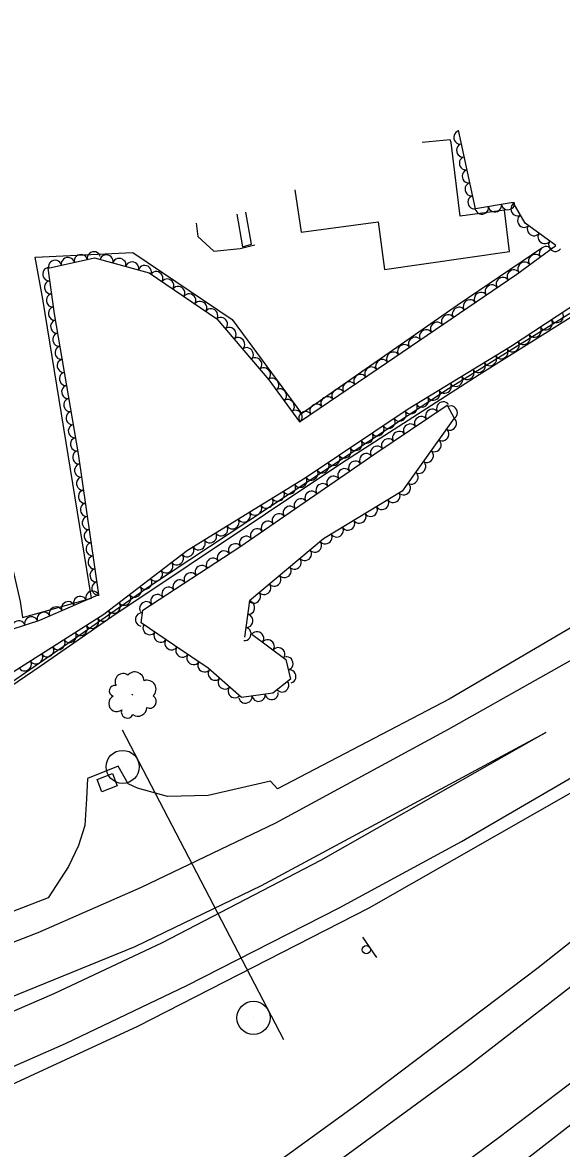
# Model space of a CAD drawing. Extents: x 1722896 to 1754269, y 648279 to 666297.
# Drawn here: x 1741327 to 1741489.6, y 650440.4 to 650780.1 of the extents above; entities that cross this region are included whole.
import ezdxf

# ---------------------------------------------------------------- set-up
doc = ezdxf.new("R2010")
doc.units = 0
for name, color, linetype in [('DESIGN - CENTERLINE - Proposed Text', 7, 'Continuous'), ('DESIGN - PUBLIC HEARING - Shapes', 7, 'Continuous'), ('DESIGN - SCRATCH - User 1', 7, 'Continuous'), ('SURVEY - CENTERLINE - Preliminary Text', 7, 'Continuous'), ('SURVEY - DRAINAGE - Natural Features', 7, 'Continuous'), ('SURVEY - VEGETATION - Features with Text', 7, 'Continuous')]:
    doc.layers.add(name, color=color, linetype=linetype)

msp = doc.modelspace()

# ---------------------------------------------------------------- linework, layer by layer
at = {"layer": 'DESIGN - CENTERLINE - Proposed Text'}
for points in [[(1741409.18, 650729.66), (1741411.01, 650716.84), (1741434.33, 650720), (1741436.23, 650705.59), (1741473.94, 650711.09), (1741472.43, 650723.54), (1741458.98, 650721.7), (1741456.34, 650743.97), (1741456.05, 650744.76), (1741447.56, 650743.93)], [(1741391.61, 650722.32), (1741393.32, 650712.46), (1741396.11, 650713.24), (1741394.32, 650722.96)]]:
    msp.add_lwpolyline(points, dxfattribs=at)
at = {"layer": 'DESIGN - PUBLIC HEARING - Shapes'}
for p, q in [((1741357.04, 650566.68), (1741405.74, 650473.25)), ((1741357.22, 650555.52), (1741357.22, 650555.52)), ((1741429.6, 650504.19), (1741433.82, 650497.99)), ((1741396.69, 650479.8), (1741396.69, 650479.8))]:
    msp.add_line(p, q, dxfattribs=at)
for centre, radius in [((1741357.18, 650555.53), 5), ((1741430.71, 650500.38), 1.25), ((1741396.65, 650479.82), 5)]:
    msp.add_circle(centre, radius, dxfattribs=at)
at = {"layer": 'DESIGN - SCRATCH - User 1'}
for points in [[(1741061.34, 650465.37), (1741061.07, 650466.47), (1741088.23, 650467.15), (1741114.06, 650469.31), (1741139.61, 650472.03), (1741165.16, 650475.88), (1741189.82, 650479.28), (1741209.34, 650483.17), (1741261.57, 650527.63), (1741305.3, 650568.56), (1741340.53, 650592.75), (1741365.31, 650610.02), (1741455.52, 650669.76), (1741542.31, 650723.51), (1741587.32, 650746.12), (1741600.67, 650752.84)], [(1741601.2, 650750.77), (1741582.94, 650742.32), (1741549.07, 650725.47), (1741541.49, 650721.89), (1741464.8, 650673.87), (1741423.33, 650647.16), (1741353.95, 650600.86), (1741332.25, 650585.8), (1741305.68, 650567.69), (1741268.92, 650532.69), (1741209.73, 650482.13), (1741176.76, 650476.13), (1741168.91, 650475.45), (1741120.36, 650468.7), (1741082.09, 650465.82), (1741070.93, 650465.69), (1741061.34, 650465.37)]]:
    msp.add_lwpolyline(points, dxfattribs=at)
at = {"layer": 'SURVEY - CENTERLINE - Preliminary Text'}
for points in [[(1741379.37, 650719.63), (1741379.87, 650715.55), (1741384.7, 650711.18), (1741392.66, 650711.95), (1741397.1, 650713.09)], [(1741330.83, 650709.39), (1741360.21, 650710.8), (1741390.21, 650690.58), (1741411.19, 650662.2), (1741458.08, 650694.82), (1741483.64, 650712.16)], [(1741310.52, 650705.27), (1741312.27, 650695.83), (1741322.64, 650621.26), (1741326.28, 650605.42), (1741327, 650600.65), (1741347.83, 650606.42), (1741333.15, 650696.64), (1741330.83, 650709.39)], [(1741618.42, 650678.36), (1741593.38, 650660.8), (1741545.96, 650629.88), (1741507.77, 650606.51), (1741455.66, 650576.01), (1741403.96, 650548.91), (1741401.81, 650551.24), (1741382.98, 650546.88), (1741370.72, 650546.6), (1741361.64, 650549.16), (1741358.84, 650550.46), (1741355.83, 650555.79), (1741346.55, 650552.08), (1741346.27, 650545.92), (1741345.79, 650537.82), (1741343.91, 650531.8), (1741340.8, 650525.49), (1741334.73, 650516.03), (1741291.74, 650499.38), (1741250.28, 650485.35), (1741215.89, 650476.29)], [(1741620.01, 650668.5), (1741594.52, 650650.15), (1741554.88, 650624.69), (1741511.09, 650598.23), (1741455.36, 650566.77), (1741403.26, 650538.59), (1741362.77, 650519.1), (1741331.57, 650505.45), (1741287.5, 650488.42), (1741235.19, 650473.4), (1741200.52, 650465.2), (1741152.57, 650457.35), (1741111.46, 650452.89), (1741061.2, 650451.35), (1741013.27, 650452.91), (1740961.37, 650457.87), (1740918.07, 650465.37), (1740877.99, 650474.71), (1740840.72, 650485.41), (1740799.93, 650499.48), (1740751.47, 650520.6), (1740713.66, 650540.02), (1740668.71, 650566.09), (1740639.26, 650584.75)], [(1740663.17, 650209.42), (1740713.57, 650228.05), (1740766.17, 650247.21), (1740812.55, 650264.89), (1740853.54, 650280.29), (1740905.78, 650300.18), (1740959.47, 650320.23), (1740995.08, 650333.53), (1741032.4, 650347.65), (1741088.13, 650369.35), (1741132.66, 650386.99), (1741174.51, 650403.66), (1741221.85, 650422.4), (1741271.42, 650442.46), (1741298.21, 650453.75), (1741339.91, 650472.12), (1741376.6, 650489.58), (1741422.55, 650513.01), (1741459.41, 650533.06), (1741507.34, 650560.9), (1741543.13, 650583.79), (1741582.43, 650611.1), (1741628.71, 650644.85)], [(1740663.13, 650201.64), (1740736, 650230.35), (1740787.09, 650249.79), (1740849.11, 650273.33), (1740903.51, 650293.92), (1740968.45, 650318.23), (1741033.79, 650343.14), (1741135.2, 650383), (1741202.49, 650409.84), (1741271.19, 650437.21), (1741323.78, 650459.7), (1741361.81, 650477.33), (1741431.55, 650513.04), (1741508.09, 650556.62), (1741549.75, 650583.15), (1741604.41, 650621.02), (1741630.49, 650640.99)], [(1741636.47, 650624.6), (1741613.96, 650602.44), (1741570.52, 650565.62), (1741532.53, 650534.54), (1741482.6, 650494.88), (1741428.92, 650454.34), (1741384.37, 650422.13), (1741334.17, 650387.45), (1741272.48, 650347.18), (1741226.01, 650318.09), (1741162.59, 650280.33), (1741096.96, 650244.54), (1741024.12, 650206.48), (1740977.2, 650183.13), (1740908.07, 650151.32), (1740840.5, 650120.84), (1740765.34, 650089.9), (1740717.63, 650071.26)], [(1741640.09, 650612.32), (1741599.25, 650576.01), (1741555.34, 650539.65), (1741504.02, 650498.09), (1741460.86, 650464.75), (1741410.25, 650427.73), (1741372.31, 650400.92), (1741321.17, 650366.25), (1741270.79, 650333.81), (1741219.48, 650301.94), (1741173.8, 650274.91), (1741121.56, 650245.67), (1741064.85, 650215.2), (1741015.69, 650190.06), (1740962.16, 650164.31), (1740904.63, 650137.99), (1740848.21, 650112.95), (1740794.99, 650090.47), (1740721.89, 650061.44), (1740697.42, 650052.22)], [(1740705.8, 650030.7), (1740735.97, 650042.42), (1740776.51, 650058.27), (1740818.51, 650075.56), (1740863.53, 650094.49), (1740904.85, 650112.63), (1740942.64, 650129.96), (1740985.94, 650150.14), (1741042.15, 650177.71), (1741093.07, 650204), (1741138.59, 650228.77), (1741187.73, 650256.65), (1741225.17, 650278.58), (1741259.54, 650299.67), (1741300.65, 650325.07), (1741336.67, 650348.5), (1741377.42, 650376.1), (1741412.82, 650400.95), (1741470.76, 650443.83), (1741505.81, 650470.34), (1741531.9, 650490.98), (1741567.83, 650519.53), (1741648.78, 650588.94)], [(1740708.11, 650024.81), (1740732.77, 650034.61), (1740780.71, 650052.67), (1740832.89, 650071), (1740865.94, 650084.52), (1740911.18, 650104.36), (1740961.92, 650127.42), (1741023.57, 650157.37), (1741081.61, 650186.49), (1741137.38, 650216.46), (1741203.37, 650253.89), (1741254.56, 650284.52), (1741308.88, 650318.67), (1741361.54, 650353.36), (1741416.11, 650390.64), (1741478.86, 650437.05), (1741539.04, 650483.9), (1741582.54, 650519.33), (1741652.52, 650579.11)], [(1741123.8, 650439.06), (1741156.7, 650442.61), (1741186.29, 650446.97), (1741221.82, 650453.88), (1741256.07, 650463.56), (1741296.73, 650476.22), (1741322.9, 650485.88), (1741360.99, 650501.36), (1741399.13, 650519.71), (1741484.9, 650565.92), (1741416.89, 650527.28), (1741369.14, 650502.44), (1741336.41, 650487.08), (1741293.29, 650468.45), (1741237.06, 650445.42), (1741192.07, 650427.28)]]:
    msp.add_lwpolyline(points, dxfattribs=at)
at = {"layer": 'SURVEY - DRAINAGE - Natural Features'}
msp.add_line((1741352.51, 650550.79), (1741352.51, 650550.79), dxfattribs=at)
msp.add_lwpolyline([(1741350.93, 650548.01), (1741349.45, 650551.72), (1741354.09, 650553.57), (1741355.57, 650549.86), (1741350.93, 650548.01)], dxfattribs=at)
at = {"layer": 'SURVEY - VEGETATION - Features with Text'}
for points in [[(1741531.69, 650780.15), (1741537.52, 650757.48), (1741544.1, 650754.28), (1741547.79, 650744.45), (1741548.86, 650733.93), (1741536.63, 650722.64), (1741509.13, 650705.26), (1741474.22, 650682.25), (1741443.32, 650663.46), (1741412.28, 650642.7), (1741376.77, 650620.87), (1741351.51, 650601.47), (1741314.13, 650577.78), (1741297.96, 650564.32), (1741266.72, 650534.6), (1741239.3, 650510.78), (1741210.16, 650485.7), (1741176.24, 650479.69), (1741135.05, 650474.76), (1741088.38, 650469.03)], [(1741315.08, 650594.29), (1741332.16, 650599.78), (1741350.04, 650607.6), (1741343.83, 650650), (1741336.66, 650692.28), (1741334.67, 650706.05), (1741348.66, 650709.14), (1741365.17, 650704.62), (1741385.63, 650690.72), (1741401.32, 650672.35), (1741410.55, 650659.66), (1741434.3, 650675.72), (1741476.12, 650704.26), (1741487.88, 650712.84), (1741478.64, 650719.6), (1741475.06, 650725.82), (1741463.68, 650723.88), (1741458.5, 650747.62)], [(1741396.21, 650595.6), (1741406.46, 650587.92), (1741407.8, 650581.96), (1741402.48, 650577.75), (1741393.03, 650576.49), (1741382.98, 650585.31), (1741372.84, 650592.13), (1741362.81, 650599.03), (1741363.32, 650602.87), (1741392.5, 650621.92), (1741433.27, 650649.97), (1741455.14, 650664.65), (1741457.21, 650660.8), (1741441.51, 650638.74), (1741417.79, 650624.34), (1741395.44, 650605.69), (1741393.92, 650594.69)]]:
    msp.add_lwpolyline(points, dxfattribs=at)
msp.add_circle((1741360.13, 650577.33), 0.0844, dxfattribs=at)
for centre, radius, start, end in [((1741357.33, 650581.27), 2.42, 53.2355, 210.0244), ((1741360.88, 650581.43), 2.76, 2.2883, 139.8125), ((1741364.53, 650578.95), 2.74, 313.1841, 109.0226), ((1741354.81, 650578.45), 1.66, 75.3517, 254.0973), ((1741355.39, 650574.67), 2.41, 115.3724, 308.792), ((1741365.34, 650575.23), 2.02, 243.437, 58.4373), ((1741358.61, 650572.1), 1.84, 157.991, 335.3102), ((1741361.84, 650573.42), 2.6, 233.2781, 0.1237)]:
    msp.add_arc(centre, radius, start, end, dxfattribs=at)
for centre, major_axis in [((1741458.97, 650745.45), (-0.43, 1.95)), ((1741459.82, 650741.54), (-0.43, 1.95)), ((1741460.67, 650737.64), (-0.43, 1.95)), ((1741461.53, 650733.73), (-0.43, 1.95)), ((1741462.38, 650729.82), (-0.43, 1.95)), ((1741463.23, 650725.91), (-0.43, 1.95)), ((1741465.57, 650724.2), (-1.97, -0.34)), ((1741469.51, 650724.87), (-1.97, -0.34)), ((1741473.45, 650725.54), (-1.97, -0.34)), ((1741476.24, 650723.76), (-1, 1.73)), ((1741478.24, 650720.3), (-1, 1.73)), ((1741481.22, 650717.71), (-1.61, 1.18)), ((1741484.45, 650715.35), (-1.61, 1.18)), ((1741487.68, 650712.99), (-1.61, 1.18)), ((1741344.57, 650708.24), (1.95, 0.43)), ((1741348.48, 650709.1), (1.95, 0.43)), ((1741352.34, 650708.14), (1.93, -0.53)), ((1741481.62, 650708.27), (1.62, 1.18)), ((1741484.85, 650710.63), (1.62, 1.18)), ((1741336.76, 650706.51), (1.95, 0.43)), ((1741340.67, 650707.37), (1.95, 0.43)), ((1741356.19, 650707.08), (1.93, -0.53)), ((1741360.05, 650706.02), (1.93, -0.53)), ((1741363.91, 650704.96), (1.93, -0.53)), ((1741478.39, 650705.91), (1.62, 1.18)), ((1741334.93, 650704.21), (-0.29, 1.98)), ((1741367.4, 650703.11), (1.65, -1.12)), ((1741471.84, 650701.33), (1.65, 1.13)), ((1741475.14, 650703.59), (1.65, 1.13)), ((1741335.5, 650700.25), (-0.29, 1.98)), ((1741370.71, 650700.86), (1.65, -1.12)), ((1741374.02, 650698.61), (1.65, -1.12)), ((1741468.53, 650699.08), (1.65, 1.13)), ((1741336.07, 650696.29), (-0.29, 1.98)), ((1741377.32, 650696.36), (1.65, -1.12)), ((1741461.92, 650694.57), (1.65, 1.13)), ((1741465.23, 650696.82), (1.65, 1.13)), ((1741336.65, 650692.33), (-0.29, 1.98)), ((1741380.63, 650694.11), (1.65, -1.12)), ((1741383.94, 650691.86), (1.65, -1.12)), ((1741458.62, 650692.31), (1.65, 1.13)), ((1741337.32, 650688.39), (-0.33, 1.97)), ((1741386.9, 650689.23), (1.3, -1.52)), ((1741452.01, 650687.8), (1.65, 1.13)), ((1741455.32, 650690.06), (1.65, 1.13)), ((1741484.89, 650689.28), (-1.67, -1.1)), ((1741488.23, 650691.49), (-1.67, -1.1)), ((1741337.98, 650684.45), (-0.33, 1.97)), ((1741389.5, 650686.19), (1.3, -1.52)), ((1741448.71, 650685.55), (1.65, 1.13)), ((1741481.55, 650687.08), (-1.67, -1.1)), ((1741392.1, 650683.15), (1.3, -1.52)), ((1741442.1, 650681.04), (1.65, 1.13)), ((1741445.4, 650683.29), (1.65, 1.13)), ((1741474.87, 650682.68), (-1.67, -1.1)), ((1741478.21, 650684.88), (-1.67, -1.1)), ((1741338.65, 650680.5), (-0.33, 1.97)), ((1741394.7, 650680.1), (1.3, -1.52)), ((1741438.8, 650678.79), (1.65, 1.13)), ((1741468.05, 650678.5), (-1.71, -1.04)), ((1741471.47, 650680.58), (-1.71, -1.04)), ((1741339.32, 650676.56), (-0.33, 1.97)), ((1741397.29, 650677.06), (1.3, -1.52)), ((1741399.89, 650674.02), (1.3, -1.52)), ((1741432.18, 650674.29), (1.66, 1.12)), ((1741435.49, 650676.53), (1.65, 1.13)), ((1741464.63, 650676.42), (-1.71, -1.04)), ((1741339.99, 650672.61), (-0.33, 1.97)), ((1741402.38, 650670.89), (1.18, -1.62)), ((1741428.87, 650672.05), (1.66, 1.12)), ((1741457.8, 650672.27), (-1.71, -1.04)), ((1741461.22, 650674.34), (-1.71, -1.04)), ((1741340.66, 650668.67), (-0.33, 1.97)), ((1741404.73, 650667.66), (1.18, -1.62)), ((1741422.24, 650667.57), (1.66, 1.12)), ((1741425.55, 650669.81), (1.66, 1.12)), ((1741454.38, 650670.19), (-1.71, -1.04)), ((1741341.33, 650664.73), (-0.33, 1.97)), ((1741407.08, 650664.42), (1.18, -1.62)), ((1741418.93, 650665.33), (1.66, 1.12)), ((1741447.55, 650666.03), (-1.71, -1.04)), ((1741450.96, 650668.11), (-1.71, -1.04)), ((1741453.86, 650663.79), (1.66, 1.11)), ((1741342, 650660.78), (-0.33, 1.97)), ((1741409.44, 650661.19), (1.18, -1.62)), ((1741412.3, 650660.85), (1.66, 1.12)), ((1741415.61, 650663.09), (1.66, 1.12)), ((1741440.78, 650661.76), (-1.66, -1.11)), ((1741444.13, 650663.95), (-1.71, -1.04)), ((1741450.54, 650661.56), (1.66, 1.11)), ((1741456.3, 650662.49), (0.95, -1.76)), ((1741437.46, 650659.54), (-1.66, -1.11)), ((1741443.89, 650657.1), (1.66, 1.11)), ((1741447.21, 650659.33), (1.66, 1.11)), ((1741456.01, 650659.11), (-1.16, -1.63)), ((1741342.67, 650656.84), (-0.33, 1.97)), ((1741430.81, 650655.09), (-1.66, -1.11)), ((1741434.13, 650657.32), (-1.66, -1.11)), ((1741440.57, 650654.87), (1.66, 1.11)), ((1741453.69, 650655.85), (-1.16, -1.63)), ((1741343.34, 650652.9), (-0.33, 1.97)), ((1741427.48, 650652.87), (-1.66, -1.11)), ((1741433.93, 650650.41), (1.66, 1.11)), ((1741437.25, 650652.64), (1.66, 1.11)), ((1741451.37, 650652.59), (-1.16, -1.63)), ((1741343.99, 650648.95), (-0.29, 1.98)), ((1741420.83, 650648.42), (-1.66, -1.11)), ((1741424.16, 650650.64), (-1.66, -1.11)), ((1741430.63, 650648.16), (1.65, 1.13)), ((1741449.05, 650649.33), (-1.16, -1.63)), ((1741344.57, 650644.99), (-0.29, 1.98)), ((1741417.51, 650646.2), (-1.66, -1.11)), ((1741424.04, 650643.62), (1.65, 1.13)), ((1741427.33, 650645.89), (1.65, 1.13)), ((1741446.73, 650646.07), (-1.16, -1.63)), ((1741345.15, 650641.03), (-0.29, 1.98)), ((1741410.82, 650641.8), (-1.7, -1.05)), ((1741414.18, 650643.97), (-1.66, -1.11)), ((1741420.74, 650641.35), (1.65, 1.13)), ((1741444.41, 650642.81), (-1.16, -1.63)), ((1741345.73, 650637.08), (-0.29, 1.98)), ((1741404.01, 650637.61), (-1.7, -1.05)), ((1741407.42, 650639.71), (-1.7, -1.05)), ((1741414.15, 650636.82), (1.65, 1.13)), ((1741417.45, 650639.09), (1.65, 1.13)), ((1741442.09, 650639.56), (-1.16, -1.63)), ((1741400.6, 650635.52), (-1.7, -1.05)), ((1741410.86, 650634.55), (1.65, 1.13)), ((1741435.52, 650635.11), (-1.71, -1.04)), ((1741438.94, 650637.19), (-1.71, -1.04)), ((1741346.3, 650633.12), (-0.29, 1.98)), ((1741393.79, 650631.33), (-1.7, -1.05)), ((1741397.19, 650633.42), (-1.7, -1.05)), ((1741404.27, 650630.01), (1.65, 1.13)), ((1741407.56, 650632.28), (1.65, 1.13)), ((1741428.68, 650630.96), (-1.71, -1.04)), ((1741432.1, 650633.03), (-1.71, -1.04)), ((1741346.88, 650629.16), (-0.29, 1.98)), ((1741390.38, 650629.23), (-1.7, -1.05)), ((1741400.97, 650627.75), (1.65, 1.13)), ((1741425.26, 650628.88), (-1.71, -1.04)), ((1741347.46, 650625.2), (-0.29, 1.98)), ((1741383.56, 650625.04), (-1.7, -1.05)), ((1741386.97, 650627.14), (-1.7, -1.05)), ((1741394.38, 650623.21), (1.65, 1.13)), ((1741397.68, 650625.48), (1.65, 1.13)), ((1741418.43, 650624.73), (-1.71, -1.04)), ((1741421.85, 650626.81), (-1.71, -1.04)), ((1741348.04, 650621.24), (-0.29, 1.98)), ((1741376.75, 650620.85), (-1.59, -1.22)), ((1741380.16, 650622.95), (-1.7, -1.05)), ((1741391.06, 650620.98), (1.67, 1.09)), ((1741415.29, 650622.26), (-1.54, -1.28)), ((1741348.62, 650617.29), (-0.29, 1.98)), ((1741373.58, 650618.41), (-1.59, -1.22)), ((1741384.36, 650616.61), (1.67, 1.09)), ((1741387.71, 650618.79), (1.67, 1.09)), ((1741409.15, 650617.13), (-1.54, -1.28)), ((1741412.22, 650619.7), (-1.54, -1.28)), ((1741349.2, 650613.33), (-0.29, 1.98)), ((1741370.4, 650615.98), (-1.59, -1.22)), ((1741381.01, 650614.42), (1.67, 1.09)), ((1741406.08, 650614.57), (-1.54, -1.28)), ((1741364.06, 650611.11), (-1.59, -1.22)), ((1741367.23, 650613.54), (-1.59, -1.22)), ((1741374.31, 650610.05), (1.67, 1.09)), ((1741377.66, 650612.23), (1.67, 1.09)), ((1741403.01, 650612.01), (-1.54, -1.28)), ((1741348.02, 650606.71), (1.83, 0.8)), ((1741349.78, 650609.37), (-0.29, 1.98)), ((1741360.89, 650608.67), (-1.59, -1.22)), ((1741370.97, 650607.86), (1.67, 1.09)), ((1741396.87, 650606.88), (-1.54, -1.28)), ((1741399.94, 650609.44), (-1.54, -1.28)), ((1741340.69, 650603.51), (1.83, 0.8)), ((1741344.35, 650605.11), (1.83, 0.8)), ((1741354.54, 650603.8), (-1.59, -1.22)), ((1741357.71, 650606.24), (-1.59, -1.22)), ((1741364.27, 650603.49), (1.67, 1.09)), ((1741367.62, 650605.67), (1.67, 1.09)), ((1741395.15, 650603.57), (-0.27, -1.98)), ((1741333.36, 650600.3), (1.83, 0.8)), ((1741337.02, 650601.91), (1.83, 0.8)), ((1741351.36, 650601.38), (-1.69, -1.07)), ((1741362.94, 650600.02), (0.27, 1.98)), ((1741394.6, 650599.61), (-0.27, -1.98)), ((1741325.79, 650597.73), (1.9, 0.61)), ((1741329.59, 650598.96), (1.9, 0.61)), ((1741344.6, 650597.09), (-1.69, -1.07)), ((1741347.98, 650599.24), (-1.69, -1.07)), ((1741365.28, 650597.33), (-1.65, 1.13)), ((1741341.22, 650594.95), (-1.69, -1.07)), ((1741368.58, 650595.06), (-1.65, 1.13)), ((1741394.05, 650595.64), (-0.27, -1.98)), ((1741397.81, 650594.4), (1.6, -1.2)), ((1741334.47, 650590.67), (-1.69, -1.07)), ((1741337.84, 650592.81), (-1.69, -1.07)), ((1741371.87, 650592.79), (-1.65, 1.13)), ((1741375.18, 650590.55), (-1.66, 1.12)), ((1741401.01, 650592), (1.6, -1.2)), ((1741404.21, 650589.6), (1.6, -1.2)), ((1741331.09, 650588.53), (-1.69, -1.07)), ((1741378.5, 650588.32), (-1.66, 1.12)), ((1741406.72, 650586.76), (0.44, -1.95)), ((1741327.71, 650586.39), (-1.69, -1.07)), ((1741381.82, 650586.09), (-1.66, 1.12)), ((1741384.94, 650583.59), (-1.5, 1.32)), ((1741407.6, 650582.86), (0.44, -1.95)), ((1741387.94, 650580.95), (-1.5, 1.32)), ((1741405.38, 650580.05), (-1.57, -1.24)), ((1741390.95, 650578.31), (-1.5, 1.32)), ((1741402.18, 650577.71), (-1.98, -0.26)), ((1741394.25, 650576.65), (-1.98, -0.26)), ((1741398.22, 650577.18), (-1.98, -0.26))]:
    msp.add_ellipse(centre, major_axis=major_axis, ratio=0.940188, start_param=0, end_param=3.141593, dxfattribs=at)

doc.saveas('drawing.dxf')
